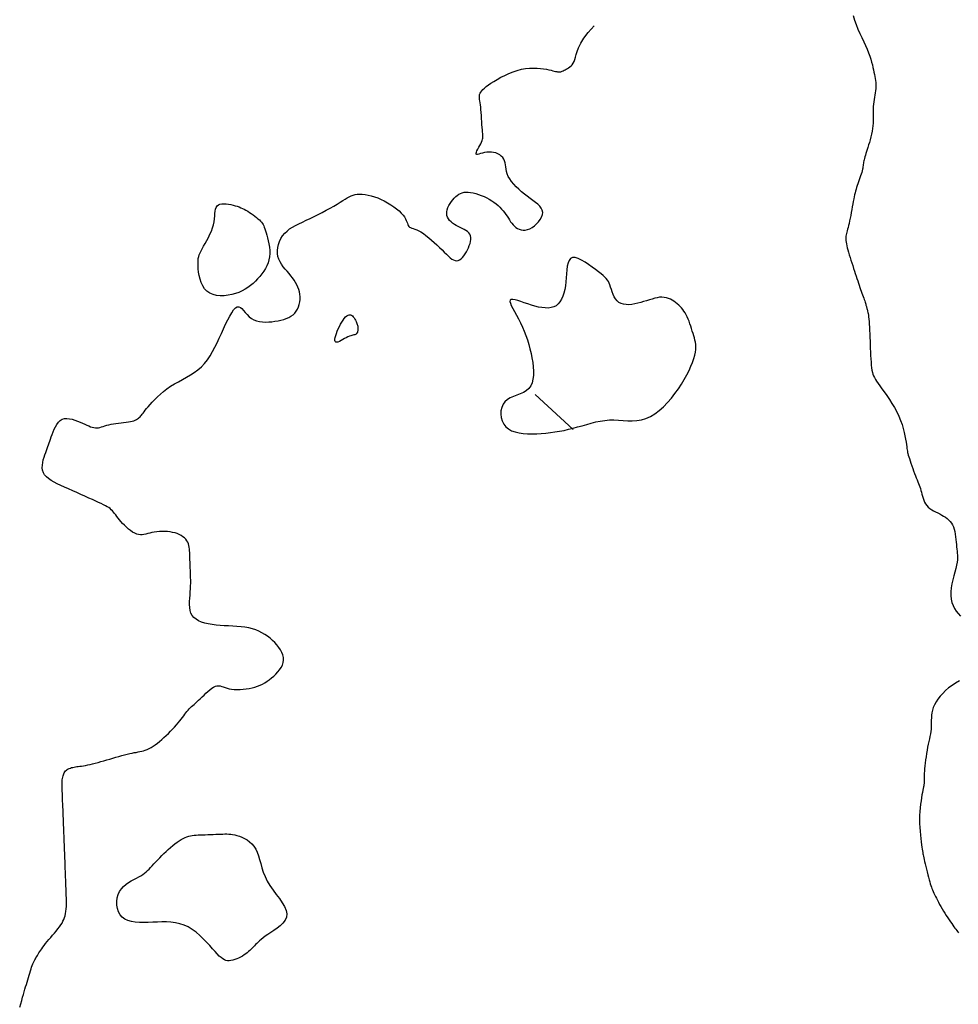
# Model space of a CAD drawing. Header units: millimetres. Extents: x 32690613 to 32693367, y 5343692 to 5344708.
# Tile 918 of 1009: x 32693200 to 32693226, y 5344485 to 5344512. Entities that reach past the tile are written whole.
import ezdxf

# ---------------------------------------------------------------- set-up
doc = ezdxf.new("R2010")
doc.units = ezdxf.units.MM
doc.header["$LTSCALE"] = 20
doc.layers.add('02-DGM_HL_491.50', color=72, linetype='Continuous')

msp = doc.modelspace()

# ---------------------------------------------------------------- linework, layer by layer
at = {"layer": '02-DGM_HL_491.50', "elevation": 491.5, "flags": 128}
for points in [[(32693222.76, 5344512.478), (32693222.799, 5344512.354), (32693222.845, 5344512.232), (32693222.895, 5344512.111), (32693222.948, 5344511.993), (32693223.001, 5344511.878), (32693223.053, 5344511.767), (32693223.102, 5344511.66), (32693223.146, 5344511.559), (32693223.184, 5344511.463), (32693223.217, 5344511.373), (32693223.244, 5344511.289), (32693223.267, 5344511.209), (32693223.287, 5344511.134), (32693223.304, 5344511.063), (32693223.318, 5344510.996), (32693223.332, 5344510.932), (32693223.344, 5344510.872), (32693223.356, 5344510.813), (32693223.366, 5344510.757), (32693223.374, 5344510.702), (32693223.38, 5344510.648), (32693223.384, 5344510.594), (32693223.385, 5344510.539), (32693223.383, 5344510.484), (32693223.377, 5344510.427), (32693223.368, 5344510.368), (32693223.358, 5344510.308), (32693223.347, 5344510.247), (32693223.336, 5344510.185), (32693223.326, 5344510.123), (32693223.317, 5344510.06), (32693223.311, 5344509.997), (32693223.308, 5344509.935), (32693223.307, 5344509.872), (32693223.309, 5344509.808), (32693223.31, 5344509.744), (32693223.312, 5344509.678), (32693223.312, 5344509.61), (32693223.309, 5344509.541), (32693223.304, 5344509.469), (32693223.294, 5344509.394), (32693223.281, 5344509.318), (32693223.265, 5344509.241), (32693223.247, 5344509.164), (32693223.227, 5344509.089), (32693223.206, 5344509.015), (32693223.186, 5344508.945), (32693223.165, 5344508.88), (32693223.146, 5344508.819), (32693223.128, 5344508.763), (32693223.112, 5344508.712), (32693223.097, 5344508.664), (32693223.083, 5344508.621), (32693223.072, 5344508.58), (32693223.062, 5344508.543), (32693223.054, 5344508.508), (32693223.048, 5344508.476), (32693223.043, 5344508.444), (32693223.039, 5344508.414), (32693223.035, 5344508.383), (32693223.031, 5344508.35), (32693223.025, 5344508.316), (32693223.018, 5344508.28), (32693223.009, 5344508.24), (32693222.997, 5344508.196), (32693222.982, 5344508.148), (32693222.965, 5344508.098), (32693222.948, 5344508.046), (32693222.929, 5344507.992), (32693222.91, 5344507.939), (32693222.892, 5344507.886), (32693222.874, 5344507.834), (32693222.858, 5344507.784), (32693222.844, 5344507.736), (32693222.83, 5344507.687), (32693222.817, 5344507.637), (32693222.804, 5344507.585), (32693222.791, 5344507.53), (32693222.779, 5344507.47), (32693222.766, 5344507.405), (32693222.753, 5344507.333), (32693222.739, 5344507.257), (32693222.725, 5344507.178), (32693222.711, 5344507.098), (32693222.696, 5344507.019), (32693222.682, 5344506.942), (32693222.667, 5344506.869), (32693222.652, 5344506.802), (32693222.637, 5344506.743), (32693222.623, 5344506.69), (32693222.61, 5344506.643), (32693222.597, 5344506.601), (32693222.586, 5344506.561), (32693222.577, 5344506.524), (32693222.569, 5344506.488), (32693222.564, 5344506.452), (32693222.562, 5344506.414), (32693222.562, 5344506.375), (32693222.565, 5344506.334), (32693222.57, 5344506.29), (32693222.578, 5344506.243), (32693222.589, 5344506.193), (32693222.602, 5344506.138), (32693222.618, 5344506.078), (32693222.636, 5344506.014), (32693222.656, 5344505.946), (32693222.678, 5344505.874), (32693222.701, 5344505.8), (32693222.725, 5344505.725), (32693222.75, 5344505.65), (32693222.774, 5344505.575), (32693222.798, 5344505.502), (32693222.821, 5344505.431), (32693222.844, 5344505.363), (32693222.866, 5344505.297), (32693222.887, 5344505.233), (32693222.907, 5344505.172), (32693222.927, 5344505.113), (32693222.946, 5344505.056), (32693222.966, 5344505.001), (32693222.984, 5344504.948), (32693223.002, 5344504.897), (32693223.02, 5344504.849), (32693223.036, 5344504.803), (32693223.052, 5344504.76), (32693223.066, 5344504.72), (32693223.078, 5344504.684), (32693223.089, 5344504.651), (32693223.099, 5344504.622), (32693223.106, 5344504.596), (32693223.113, 5344504.573), (32693223.119, 5344504.552), (32693223.124, 5344504.532), (32693223.129, 5344504.513), (32693223.133, 5344504.493), (32693223.139, 5344504.474), (32693223.144, 5344504.453), (32693223.151, 5344504.43), (32693223.157, 5344504.404), (32693223.164, 5344504.373), (32693223.171, 5344504.337), (32693223.178, 5344504.295), (32693223.185, 5344504.246), (32693223.191, 5344504.188), (32693223.197, 5344504.121), (32693223.202, 5344504.046), (32693223.207, 5344503.964), (32693223.211, 5344503.876), (32693223.216, 5344503.784), (32693223.22, 5344503.687), (32693223.224, 5344503.589), (32693223.228, 5344503.489), (32693223.232, 5344503.389), (32693223.236, 5344503.291), (32693223.24, 5344503.195), (32693223.246, 5344503.102), (32693223.252, 5344503.014), (32693223.259, 5344502.932), (32693223.267, 5344502.857), (32693223.277, 5344502.79), (32693223.289, 5344502.733), (32693223.303, 5344502.682), (32693223.321, 5344502.634), (32693223.344, 5344502.589), (32693223.371, 5344502.542), (32693223.405, 5344502.491), (32693223.445, 5344502.433), (32693223.494, 5344502.365), (32693223.551, 5344502.286), (32693223.614, 5344502.197), (32693223.682, 5344502.099), (32693223.752, 5344501.994), (32693223.823, 5344501.883), (32693223.89, 5344501.769), (32693223.954, 5344501.652), (32693224.01, 5344501.535), (32693224.058, 5344501.419), (32693224.099, 5344501.306), (32693224.132, 5344501.196), (32693224.158, 5344501.092), (32693224.179, 5344500.995), (32693224.196, 5344500.906), (32693224.209, 5344500.827), (32693224.218, 5344500.759), (32693224.226, 5344500.703), (32693224.233, 5344500.656), (32693224.238, 5344500.616), (32693224.244, 5344500.581), (32693224.251, 5344500.547), (32693224.259, 5344500.513), (32693224.269, 5344500.474), (32693224.283, 5344500.429), (32693224.299, 5344500.376), (32693224.319, 5344500.316), (32693224.341, 5344500.25), (32693224.364, 5344500.18), (32693224.389, 5344500.11), (32693224.415, 5344500.039), (32693224.44, 5344499.971), (32693224.464, 5344499.906), (32693224.488, 5344499.848), (32693224.51, 5344499.794), (32693224.53, 5344499.743), (32693224.55, 5344499.696), (32693224.568, 5344499.649), (32693224.585, 5344499.604), (32693224.601, 5344499.557), (32693224.615, 5344499.508), (32693224.629, 5344499.457), (32693224.642, 5344499.403), (32693224.656, 5344499.349), (32693224.672, 5344499.294), (32693224.691, 5344499.24), (32693224.714, 5344499.188), (32693224.741, 5344499.139), (32693224.775, 5344499.094), (32693224.814, 5344499.053), (32693224.859, 5344499.016), (32693224.909, 5344498.982), (32693224.962, 5344498.951), (32693225.017, 5344498.921), (32693225.073, 5344498.893), (32693225.129, 5344498.864), (32693225.183, 5344498.836), (32693225.235, 5344498.806), (32693225.284, 5344498.774), (32693225.33, 5344498.74), (32693225.372, 5344498.703), (32693225.411, 5344498.662), (32693225.446, 5344498.616), (32693225.476, 5344498.566), (32693225.502, 5344498.511), (32693225.522, 5344498.449), (32693225.539, 5344498.383), (32693225.552, 5344498.313), (32693225.562, 5344498.242), (32693225.57, 5344498.17), (32693225.577, 5344498.099), (32693225.583, 5344498.031), (32693225.59, 5344497.966), (32693225.596, 5344497.906), (32693225.603, 5344497.849), (32693225.609, 5344497.794), (32693225.612, 5344497.738), (32693225.613, 5344497.679), (32693225.61, 5344497.615), (32693225.601, 5344497.545), (32693225.587, 5344497.465), (32693225.566, 5344497.376), (32693225.541, 5344497.279), (32693225.514, 5344497.175), (32693225.487, 5344497.067), (32693225.463, 5344496.957), (32693225.444, 5344496.847), (32693225.432, 5344496.739), (32693225.43, 5344496.637), (32693225.44, 5344496.54), (32693225.461, 5344496.45), (32693225.492, 5344496.365), (32693225.532, 5344496.286), (32693225.579, 5344496.212), (32693225.633, 5344496.142), (32693225.692, 5344496.077)], [(32693199.99, 5344485.387), (32693200.018, 5344485.486), (32693200.045, 5344485.577), (32693200.069, 5344485.661), (32693200.092, 5344485.739), (32693200.113, 5344485.813), (32693200.134, 5344485.882), (32693200.153, 5344485.949), (32693200.172, 5344486.013), (32693200.19, 5344486.076), (32693200.208, 5344486.14), (32693200.227, 5344486.202), (32693200.245, 5344486.264), (32693200.263, 5344486.323), (32693200.281, 5344486.38), (32693200.299, 5344486.435), (32693200.316, 5344486.486), (32693200.333, 5344486.532), (32693200.35, 5344486.575), (32693200.367, 5344486.613), (32693200.384, 5344486.648), (32693200.401, 5344486.681), (32693200.418, 5344486.712), (32693200.435, 5344486.743), (32693200.454, 5344486.773), (32693200.473, 5344486.805), (32693200.493, 5344486.838), (32693200.515, 5344486.872), (32693200.538, 5344486.909), (32693200.564, 5344486.948), (32693200.592, 5344486.989), (32693200.624, 5344487.033), (32693200.66, 5344487.08), (32693200.699, 5344487.13), (32693200.743, 5344487.184), (32693200.79, 5344487.239), (32693200.84, 5344487.297), (32693200.89, 5344487.355), (32693200.94, 5344487.414), (32693200.988, 5344487.472), (32693201.034, 5344487.529), (32693201.076, 5344487.584), (32693201.113, 5344487.637), (32693201.146, 5344487.687), (32693201.173, 5344487.737), (32693201.197, 5344487.787), (32693201.216, 5344487.838), (32693201.232, 5344487.891), (32693201.245, 5344487.948), (32693201.254, 5344488.008), (32693201.261, 5344488.074), (32693201.265, 5344488.143), (32693201.267, 5344488.217), (32693201.267, 5344488.294), (32693201.266, 5344488.373), (32693201.264, 5344488.454), (32693201.261, 5344488.537), (32693201.258, 5344488.62), (32693201.255, 5344488.703), (32693201.252, 5344488.786), (32693201.249, 5344488.867), (32693201.245, 5344488.946), (32693201.242, 5344489.023), (32693201.24, 5344489.096), (32693201.237, 5344489.166), (32693201.234, 5344489.231), (32693201.232, 5344489.291), (32693201.23, 5344489.346), (32693201.228, 5344489.398), (32693201.226, 5344489.446), (32693201.224, 5344489.491), (32693201.222, 5344489.535), (32693201.221, 5344489.578), (32693201.219, 5344489.619), (32693201.217, 5344489.661), (32693201.216, 5344489.703), (32693201.214, 5344489.747), (32693201.212, 5344489.793), (32693201.21, 5344489.841), (32693201.208, 5344489.892), (32693201.206, 5344489.948), (32693201.204, 5344490.008), (32693201.201, 5344490.073), (32693201.199, 5344490.142), (32693201.196, 5344490.216), (32693201.193, 5344490.292), (32693201.19, 5344490.372), (32693201.187, 5344490.453), (32693201.183, 5344490.535), (32693201.18, 5344490.618), (32693201.177, 5344490.702), (32693201.174, 5344490.784), (32693201.17, 5344490.865), (32693201.167, 5344490.945), (32693201.164, 5344491.021), (32693201.161, 5344491.095), (32693201.159, 5344491.164), (32693201.156, 5344491.229), (32693201.154, 5344491.289), (32693201.152, 5344491.344), (32693201.15, 5344491.395), (32693201.15, 5344491.443), (32693201.15, 5344491.487), (32693201.15, 5344491.528), (32693201.152, 5344491.567), (32693201.155, 5344491.604), (32693201.16, 5344491.64), (32693201.166, 5344491.675), (32693201.174, 5344491.708), (32693201.183, 5344491.739), (32693201.195, 5344491.769), (32693201.209, 5344491.796), (32693201.225, 5344491.821), (32693201.243, 5344491.844), (32693201.265, 5344491.865), (32693201.289, 5344491.883), (32693201.315, 5344491.898), (32693201.343, 5344491.912), (32693201.374, 5344491.924), (32693201.406, 5344491.935), (32693201.44, 5344491.943), (32693201.476, 5344491.95), (32693201.513, 5344491.957), (32693201.551, 5344491.962), (32693201.592, 5344491.967), (32693201.636, 5344491.972), (32693201.683, 5344491.979), (32693201.734, 5344491.986), (32693201.789, 5344491.995), (32693201.849, 5344492.007), (32693201.913, 5344492.021), (32693201.982, 5344492.038), (32693202.055, 5344492.056), (32693202.131, 5344492.077), (32693202.209, 5344492.099), (32693202.29, 5344492.122), (32693202.371, 5344492.145), (32693202.454, 5344492.169), (32693202.536, 5344492.193), (32693202.618, 5344492.217), (32693202.698, 5344492.24), (32693202.777, 5344492.262), (32693202.853, 5344492.282), (32693202.926, 5344492.301), (32693202.995, 5344492.318), (32693203.059, 5344492.332), (32693203.119, 5344492.344), (32693203.174, 5344492.353), (32693203.226, 5344492.363), (32693203.276, 5344492.372), (32693203.325, 5344492.382), (32693203.373, 5344492.395), (32693203.422, 5344492.411), (32693203.472, 5344492.432), (32693203.525, 5344492.457), (32693203.579, 5344492.487), (32693203.635, 5344492.522), (32693203.693, 5344492.562), (32693203.752, 5344492.605), (32693203.811, 5344492.652), (32693203.872, 5344492.702), (32693203.932, 5344492.755), (32693203.992, 5344492.811), (32693204.052, 5344492.869), (32693204.11, 5344492.927), (32693204.167, 5344492.986), (32693204.221, 5344493.045), (32693204.273, 5344493.102), (32693204.321, 5344493.158), (32693204.365, 5344493.211), (32693204.404, 5344493.262), (32693204.44, 5344493.308), (32693204.473, 5344493.353), (32693204.503, 5344493.394), (32693204.533, 5344493.433), (32693204.561, 5344493.47), (32693204.589, 5344493.505), (32693204.619, 5344493.538), (32693204.65, 5344493.57), (32693204.682, 5344493.601), (32693204.717, 5344493.632), (32693204.753, 5344493.664), (32693204.792, 5344493.698), (32693204.834, 5344493.734), (32693204.878, 5344493.774), (32693204.925, 5344493.817), (32693204.974, 5344493.865), (32693205.026, 5344493.915), (32693205.079, 5344493.966), (32693205.133, 5344494.016), (32693205.186, 5344494.062), (32693205.238, 5344494.103), (32693205.289, 5344494.135), (32693205.337, 5344494.158), (32693205.381, 5344494.17), (32693205.424, 5344494.172), (32693205.466, 5344494.166), (32693205.509, 5344494.155), (32693205.554, 5344494.139), (32693205.602, 5344494.122), (32693205.655, 5344494.105), (32693205.715, 5344494.09), (32693205.781, 5344494.079), (32693205.854, 5344494.072), (32693205.932, 5344494.069), (32693206.013, 5344494.07), (32693206.095, 5344494.075), (32693206.178, 5344494.084), (32693206.26, 5344494.097), (32693206.339, 5344494.114), (32693206.415, 5344494.135), (32693206.487, 5344494.159), (32693206.556, 5344494.187), (32693206.622, 5344494.219), (32693206.686, 5344494.255), (32693206.748, 5344494.294), (32693206.81, 5344494.338), (32693206.871, 5344494.385), (32693206.931, 5344494.436), (32693206.989, 5344494.491), (32693207.044, 5344494.549), (32693207.093, 5344494.61), (32693207.136, 5344494.673), (32693207.169, 5344494.738), (32693207.192, 5344494.805), (32693207.202, 5344494.874), (32693207.199, 5344494.943), (32693207.183, 5344495.013), (32693207.155, 5344495.082), (32693207.118, 5344495.152), (32693207.072, 5344495.22), (32693207.019, 5344495.286), (32693206.96, 5344495.35), (32693206.897, 5344495.412), (32693206.831, 5344495.47), (32693206.761, 5344495.525), (32693206.687, 5344495.576), (32693206.61, 5344495.622), (32693206.528, 5344495.663), (32693206.44, 5344495.699), (32693206.348, 5344495.729), (32693206.25, 5344495.754), (32693206.146, 5344495.772), (32693206.038, 5344495.785), (32693205.926, 5344495.794), (32693205.812, 5344495.8), (32693205.696, 5344495.805), (32693205.581, 5344495.811), (32693205.466, 5344495.818), (32693205.355, 5344495.827), (32693205.247, 5344495.841), (32693205.144, 5344495.859), (32693205.048, 5344495.882), (32693204.959, 5344495.911), (32693204.878, 5344495.946), (32693204.808, 5344495.988), (32693204.749, 5344496.037), (32693204.702, 5344496.094), (32693204.669, 5344496.158), (32693204.647, 5344496.23), (32693204.635, 5344496.308), (32693204.631, 5344496.39), (32693204.633, 5344496.475), (32693204.638, 5344496.561), (32693204.645, 5344496.648), (32693204.652, 5344496.734), (32693204.657, 5344496.817), (32693204.66, 5344496.898), (32693204.662, 5344496.976), (32693204.662, 5344497.052), (32693204.661, 5344497.125), (32693204.659, 5344497.195), (32693204.657, 5344497.262), (32693204.654, 5344497.326), (32693204.652, 5344497.387), (32693204.65, 5344497.445), (32693204.647, 5344497.501), (32693204.645, 5344497.555), (32693204.643, 5344497.607), (32693204.641, 5344497.658), (32693204.639, 5344497.709), (32693204.637, 5344497.759), (32693204.635, 5344497.809), (32693204.632, 5344497.858), (32693204.628, 5344497.907), (32693204.621, 5344497.956), (32693204.611, 5344498.003), (32693204.598, 5344498.048), (32693204.58, 5344498.092), (32693204.556, 5344498.134), (32693204.526, 5344498.173), (32693204.491, 5344498.21), (32693204.45, 5344498.244), (32693204.403, 5344498.275), (32693204.351, 5344498.303), (32693204.295, 5344498.327), (32693204.234, 5344498.347), (32693204.169, 5344498.363), (32693204.1, 5344498.375), (32693204.028, 5344498.383), (32693203.954, 5344498.387), (32693203.88, 5344498.387), (32693203.807, 5344498.385), (32693203.735, 5344498.378), (32693203.666, 5344498.369), (32693203.602, 5344498.358), (32693203.542, 5344498.344), (32693203.487, 5344498.329), (32693203.435, 5344498.316), (32693203.385, 5344498.304), (32693203.336, 5344498.297), (32693203.288, 5344498.295), (32693203.238, 5344498.3), (32693203.187, 5344498.314), (32693203.133, 5344498.337), (32693203.076, 5344498.37), (32693203.019, 5344498.409), (32693202.962, 5344498.454), (32693202.906, 5344498.503), (32693202.853, 5344498.555), (32693202.802, 5344498.607), (32693202.756, 5344498.658), (32693202.715, 5344498.708), (32693202.678, 5344498.754), (32693202.645, 5344498.799), (32693202.614, 5344498.84), (32693202.584, 5344498.88), (32693202.555, 5344498.916), (32693202.525, 5344498.95), (32693202.493, 5344498.982), (32693202.46, 5344499.011), (32693202.422, 5344499.038), (32693202.38, 5344499.064), (32693202.333, 5344499.09), (32693202.279, 5344499.117), (32693202.217, 5344499.147), (32693202.147, 5344499.179), (32693202.067, 5344499.215), (32693201.977, 5344499.256), (32693201.879, 5344499.3), (32693201.774, 5344499.348), (32693201.664, 5344499.398), (32693201.552, 5344499.448), (32693201.439, 5344499.5), (32693201.327, 5344499.55), (32693201.218, 5344499.599), (32693201.115, 5344499.646), (32693201.018, 5344499.692), (32693200.929, 5344499.737), (32693200.848, 5344499.783), (32693200.778, 5344499.83), (32693200.718, 5344499.881), (32693200.67, 5344499.935), (32693200.636, 5344499.993), (32693200.615, 5344500.057), (32693200.607, 5344500.126), (32693200.609, 5344500.197), (32693200.619, 5344500.27), (32693200.635, 5344500.342), (32693200.656, 5344500.413), (32693200.678, 5344500.481), (32693200.7, 5344500.544), (32693200.721, 5344500.601), (32693200.74, 5344500.655), (32693200.757, 5344500.705), (32693200.775, 5344500.754), (32693200.793, 5344500.804), (32693200.811, 5344500.855), (32693200.83, 5344500.91), (32693200.852, 5344500.971), (32693200.876, 5344501.037), (32693200.902, 5344501.107), (32693200.933, 5344501.179), (32693200.967, 5344501.248), (32693201.006, 5344501.313), (32693201.049, 5344501.37), (32693201.099, 5344501.417), (32693201.154, 5344501.451), (32693201.216, 5344501.47), (32693201.282, 5344501.474), (32693201.353, 5344501.467), (32693201.425, 5344501.451), (32693201.498, 5344501.428), (32693201.57, 5344501.401), (32693201.64, 5344501.371), (32693201.706, 5344501.342), (32693201.767, 5344501.314), (32693201.824, 5344501.289), (32693201.876, 5344501.268), (32693201.925, 5344501.249), (32693201.972, 5344501.235), (32693202.016, 5344501.225), (32693202.058, 5344501.219), (32693202.1, 5344501.218), (32693202.142, 5344501.222), (32693202.184, 5344501.23), (32693202.227, 5344501.242), (32693202.273, 5344501.256), (32693202.32, 5344501.271), (32693202.371, 5344501.287), (32693202.426, 5344501.303), (32693202.486, 5344501.317), (32693202.55, 5344501.328), (32693202.618, 5344501.338), (32693202.689, 5344501.347), (32693202.759, 5344501.354), (32693202.829, 5344501.362), (32693202.896, 5344501.369), (32693202.959, 5344501.378), (32693203.017, 5344501.387), (32693203.067, 5344501.399), (32693203.111, 5344501.412), (32693203.148, 5344501.426), (32693203.181, 5344501.442), (32693203.21, 5344501.46), (32693203.235, 5344501.479), (32693203.258, 5344501.499), (32693203.278, 5344501.52), (32693203.298, 5344501.542), (32693203.318, 5344501.566), (32693203.339, 5344501.593), (32693203.362, 5344501.623), (32693203.389, 5344501.658), (32693203.42, 5344501.697), (32693203.457, 5344501.743), (32693203.501, 5344501.795), (32693203.553, 5344501.855), (32693203.612, 5344501.921), (32693203.679, 5344501.991), (32693203.753, 5344502.064), (32693203.834, 5344502.138), (32693203.921, 5344502.212), (32693204.014, 5344502.284), (32693204.113, 5344502.353), (32693204.217, 5344502.417), (32693204.325, 5344502.479), (32693204.435, 5344502.539), (32693204.545, 5344502.599), (32693204.653, 5344502.662), (32693204.759, 5344502.73), (32693204.86, 5344502.804), (32693204.954, 5344502.886), (32693205.04, 5344502.978), (32693205.12, 5344503.079), (32693205.193, 5344503.187), (32693205.261, 5344503.301), (32693205.325, 5344503.421), (32693205.386, 5344503.544), (32693205.444, 5344503.67), (32693205.502, 5344503.797), (32693205.56, 5344503.924), (32693205.617, 5344504.047), (32693205.673, 5344504.164), (32693205.729, 5344504.27), (32693205.783, 5344504.362), (32693205.835, 5344504.438), (32693205.885, 5344504.492), (32693205.933, 5344504.523), (32693205.978, 5344504.527), (32693206.021, 5344504.509), (32693206.064, 5344504.474), (32693206.108, 5344504.426), (32693206.155, 5344504.37), (32693206.205, 5344504.311), (32693206.259, 5344504.254), (32693206.32, 5344504.205), (32693206.388, 5344504.166), (32693206.462, 5344504.138), (32693206.541, 5344504.12), (32693206.623, 5344504.11), (32693206.708, 5344504.107), (32693206.794, 5344504.11), (32693206.88, 5344504.118), (32693206.965, 5344504.13), (32693207.048, 5344504.144), (32693207.128, 5344504.16), (32693207.203, 5344504.18), (32693207.275, 5344504.204), (32693207.342, 5344504.233), (32693207.403, 5344504.266), (32693207.459, 5344504.306), (32693207.507, 5344504.351), (32693207.548, 5344504.403), (32693207.583, 5344504.46), (32693207.61, 5344504.523), (32693207.63, 5344504.588), (32693207.644, 5344504.656), (32693207.651, 5344504.726), (32693207.651, 5344504.796), (32693207.645, 5344504.865), (32693207.633, 5344504.933), (32693207.616, 5344504.999), (32693207.592, 5344505.063), (32693207.563, 5344505.127), (32693207.529, 5344505.189), (32693207.491, 5344505.251), (32693207.448, 5344505.312), (32693207.4, 5344505.373), (32693207.35, 5344505.433), (32693207.297, 5344505.494), (32693207.244, 5344505.556), (32693207.193, 5344505.62), (32693207.146, 5344505.686), (32693207.104, 5344505.754), (32693207.07, 5344505.825), (32693207.046, 5344505.901), (32693207.033, 5344505.98), (32693207.031, 5344506.062), (32693207.04, 5344506.146), (32693207.059, 5344506.23), (32693207.088, 5344506.312), (32693207.127, 5344506.391), (32693207.174, 5344506.465), (32693207.23, 5344506.533), (32693207.294, 5344506.595), (32693207.366, 5344506.65), (32693207.444, 5344506.701), (32693207.529, 5344506.748), (32693207.62, 5344506.794), (32693207.716, 5344506.84), (32693207.818, 5344506.887), (32693207.923, 5344506.936), (32693208.032, 5344506.989), (32693208.143, 5344507.045), (32693208.254, 5344507.102), (32693208.363, 5344507.161), (32693208.469, 5344507.219), (32693208.569, 5344507.275), (32693208.662, 5344507.329), (32693208.746, 5344507.379), (32693208.819, 5344507.424), (32693208.884, 5344507.465), (32693208.942, 5344507.5), (32693208.996, 5344507.53), (32693209.048, 5344507.555), (32693209.1, 5344507.574), (32693209.155, 5344507.589), (32693209.214, 5344507.597), (32693209.279, 5344507.6), (32693209.351, 5344507.598), (32693209.428, 5344507.59), (32693209.51, 5344507.575), (32693209.594, 5344507.556), (32693209.682, 5344507.53), (32693209.772, 5344507.498), (32693209.863, 5344507.46), (32693209.953, 5344507.416), (32693210.043, 5344507.367), (32693210.13, 5344507.314), (32693210.212, 5344507.258), (32693210.288, 5344507.201), (32693210.357, 5344507.143), (32693210.417, 5344507.086), (32693210.467, 5344507.031), (32693210.505, 5344506.978), (32693210.534, 5344506.929), (32693210.554, 5344506.884), (32693210.57, 5344506.842), (32693210.582, 5344506.805), (32693210.593, 5344506.772), (32693210.606, 5344506.744), (32693210.622, 5344506.722), (32693210.644, 5344506.704), (32693210.671, 5344506.69), (32693210.704, 5344506.677), (32693210.742, 5344506.664), (32693210.787, 5344506.648), (32693210.837, 5344506.628), (32693210.892, 5344506.602), (32693210.954, 5344506.568), (32693211.02, 5344506.524), (32693211.091, 5344506.471), (32693211.165, 5344506.412), (32693211.24, 5344506.348), (32693211.316, 5344506.281), (32693211.39, 5344506.213), (32693211.461, 5344506.145), (32693211.529, 5344506.079), (32693211.591, 5344506.017), (32693211.649, 5344505.96), (32693211.703, 5344505.909), (32693211.753, 5344505.865), (32693211.8, 5344505.83), (32693211.844, 5344505.803), (32693211.888, 5344505.788), (32693211.93, 5344505.783), (32693211.971, 5344505.791), (32693212.011, 5344505.809), (32693212.051, 5344505.838), (32693212.089, 5344505.875), (32693212.126, 5344505.919), (32693212.161, 5344505.968), (32693212.194, 5344506.022), (32693212.224, 5344506.078), (32693212.251, 5344506.136), (32693212.275, 5344506.195), (32693212.295, 5344506.253), (32693212.309, 5344506.31), (32693212.316, 5344506.365), (32693212.316, 5344506.417), (32693212.308, 5344506.465), (32693212.29, 5344506.509), (32693212.263, 5344506.547), (32693212.227, 5344506.581), (32693212.184, 5344506.611), (32693212.136, 5344506.638), (32693212.084, 5344506.664), (32693212.029, 5344506.69), (32693211.974, 5344506.717), (32693211.92, 5344506.745), (32693211.868, 5344506.775), (32693211.82, 5344506.808), (32693211.776, 5344506.844), (32693211.737, 5344506.883), (32693211.705, 5344506.925), (32693211.68, 5344506.97), (32693211.664, 5344507.017), (32693211.657, 5344507.068), (32693211.66, 5344507.121), (32693211.672, 5344507.177), (32693211.692, 5344507.233), (32693211.718, 5344507.289), (32693211.749, 5344507.344), (32693211.785, 5344507.397), (32693211.823, 5344507.447), (32693211.863, 5344507.493), (32693211.903, 5344507.534), (32693211.944, 5344507.569), (32693211.987, 5344507.598), (32693212.031, 5344507.622), (32693212.079, 5344507.641), (32693212.13, 5344507.653), (32693212.185, 5344507.658), (32693212.245, 5344507.658), (32693212.311, 5344507.651), (32693212.38, 5344507.638), (32693212.453, 5344507.619), (32693212.527, 5344507.596), (32693212.602, 5344507.568), (32693212.677, 5344507.536), (32693212.75, 5344507.501), (32693212.82, 5344507.464), (32693212.886, 5344507.423), (32693212.949, 5344507.381), (32693213.007, 5344507.337), (32693213.061, 5344507.292), (32693213.112, 5344507.245), (32693213.159, 5344507.196), (32693213.202, 5344507.147), (32693213.241, 5344507.097), (32693213.277, 5344507.047), (32693213.311, 5344506.996), (32693213.342, 5344506.946), (32693213.373, 5344506.897), (32693213.405, 5344506.85), (32693213.437, 5344506.806), (32693213.471, 5344506.764), (32693213.508, 5344506.726), (32693213.549, 5344506.693), (32693213.594, 5344506.664), (32693213.641, 5344506.642), (32693213.693, 5344506.626), (32693213.747, 5344506.619), (32693213.804, 5344506.621), (32693213.863, 5344506.634), (32693213.926, 5344506.657), (32693213.989, 5344506.692), (32693214.053, 5344506.737), (32693214.113, 5344506.79), (32693214.168, 5344506.849), (32693214.215, 5344506.912), (32693214.251, 5344506.977), (32693214.273, 5344507.042), (32693214.28, 5344507.105), (32693214.268, 5344507.164), (32693214.241, 5344507.22), (32693214.199, 5344507.273), (32693214.146, 5344507.325), (32693214.082, 5344507.378), (32693214.012, 5344507.431), (32693213.936, 5344507.485), (32693213.858, 5344507.543), (32693213.779, 5344507.604), (32693213.701, 5344507.669), (32693213.626, 5344507.736), (32693213.554, 5344507.805), (32693213.489, 5344507.875), (32693213.43, 5344507.946), (32693213.38, 5344508.016), (32693213.341, 5344508.086), (32693213.312, 5344508.154), (32693213.293, 5344508.22), (32693213.28, 5344508.285), (32693213.271, 5344508.346), (32693213.262, 5344508.405), (32693213.253, 5344508.461), (32693213.239, 5344508.512), (32693213.218, 5344508.56), (32693213.188, 5344508.604), (32693213.15, 5344508.643), (32693213.105, 5344508.677), (32693213.053, 5344508.705), (32693212.997, 5344508.727), (32693212.938, 5344508.743), (32693212.877, 5344508.752), (32693212.814, 5344508.753), (32693212.752, 5344508.747), (32693212.692, 5344508.736), (32693212.636, 5344508.722), (32693212.584, 5344508.708), (32693212.539, 5344508.696), (32693212.503, 5344508.688), (32693212.477, 5344508.688), (32693212.462, 5344508.698), (32693212.46, 5344508.719), (32693212.468, 5344508.75), (32693212.485, 5344508.789), (32693212.508, 5344508.833), (32693212.534, 5344508.881), (32693212.561, 5344508.93), (32693212.587, 5344508.978), (32693212.609, 5344509.023), (32693212.625, 5344509.063), (32693212.636, 5344509.1), (32693212.642, 5344509.135), (32693212.644, 5344509.17), (32693212.643, 5344509.209), (32693212.64, 5344509.251), (32693212.636, 5344509.3), (32693212.631, 5344509.358), (32693212.626, 5344509.425), (32693212.621, 5344509.5), (32693212.616, 5344509.581), (32693212.611, 5344509.664), (32693212.606, 5344509.749), (32693212.6, 5344509.831), (32693212.593, 5344509.91), (32693212.586, 5344509.981), (32693212.577, 5344510.044), (32693212.569, 5344510.099), (32693212.561, 5344510.148), (32693212.555, 5344510.19), (32693212.551, 5344510.228), (32693212.549, 5344510.263), (32693212.551, 5344510.296), (32693212.558, 5344510.328), (32693212.57, 5344510.36), (32693212.588, 5344510.392), (32693212.613, 5344510.426), (32693212.645, 5344510.461), (32693212.686, 5344510.499), (32693212.736, 5344510.54), (32693212.795, 5344510.584), (32693212.866, 5344510.632), (32693212.948, 5344510.683), (32693213.039, 5344510.738), (32693213.139, 5344510.793), (32693213.245, 5344510.846), (32693213.356, 5344510.897), (32693213.47, 5344510.943), (32693213.585, 5344510.981), (32693213.699, 5344511.012), (32693213.811, 5344511.032), (32693213.921, 5344511.043), (32693214.026, 5344511.047), (32693214.125, 5344511.044), (32693214.218, 5344511.036), (32693214.304, 5344511.026), (32693214.382, 5344511.013), (32693214.45, 5344510.999), (32693214.508, 5344510.987), (32693214.557, 5344510.975), (32693214.598, 5344510.965), (32693214.632, 5344510.956), (32693214.662, 5344510.949), (32693214.687, 5344510.944), (32693214.709, 5344510.941), (32693214.73, 5344510.941), (32693214.751, 5344510.943), (32693214.772, 5344510.947), (32693214.794, 5344510.954), (32693214.816, 5344510.963), (32693214.84, 5344510.974), (32693214.865, 5344510.987), (32693214.893, 5344511.002), (32693214.922, 5344511.018), (32693214.954, 5344511.035), (32693214.987, 5344511.055), (32693215.021, 5344511.079), (32693215.054, 5344511.106), (32693215.086, 5344511.139), (32693215.115, 5344511.178), (32693215.141, 5344511.224), (32693215.162, 5344511.277), (32693215.179, 5344511.34), (32693215.197, 5344511.414), (32693215.222, 5344511.501), (32693215.26, 5344511.603), (32693215.319, 5344511.722), (32693215.405, 5344511.86), (32693215.524, 5344512.019), (32693215.682, 5344512.201)], [(32693215.112, 5344501.17), (32693214.074, 5344502.131)], [(32693225.666, 5344494.306), (32693225.563, 5344494.245), (32693225.464, 5344494.18), (32693225.372, 5344494.112), (32693225.287, 5344494.039), (32693225.21, 5344493.964), (32693225.141, 5344493.886), (32693225.08, 5344493.808), (32693225.028, 5344493.729), (32693224.985, 5344493.652), (32693224.952, 5344493.577), (32693224.928, 5344493.504), (32693224.913, 5344493.434), (32693224.904, 5344493.366), (32693224.9, 5344493.3), (32693224.898, 5344493.235), (32693224.899, 5344493.172), (32693224.899, 5344493.109), (32693224.897, 5344493.046), (32693224.892, 5344492.983), (32693224.883, 5344492.92), (32693224.872, 5344492.855), (32693224.859, 5344492.788), (32693224.845, 5344492.719), (32693224.829, 5344492.647), (32693224.813, 5344492.572), (32693224.797, 5344492.492), (32693224.782, 5344492.408), (32693224.768, 5344492.321), (32693224.754, 5344492.233), (32693224.742, 5344492.146), (32693224.732, 5344492.061), (32693224.723, 5344491.98), (32693224.715, 5344491.905), (32693224.71, 5344491.838), (32693224.706, 5344491.78), (32693224.704, 5344491.73), (32693224.704, 5344491.687), (32693224.704, 5344491.651), (32693224.704, 5344491.619), (32693224.705, 5344491.592), (32693224.705, 5344491.567), (32693224.705, 5344491.543), (32693224.703, 5344491.52), (32693224.7, 5344491.496), (32693224.695, 5344491.47), (32693224.69, 5344491.44), (32693224.683, 5344491.406), (32693224.675, 5344491.365), (32693224.665, 5344491.316), (32693224.655, 5344491.258), (32693224.643, 5344491.19), (32693224.63, 5344491.112), (32693224.617, 5344491.027), (32693224.605, 5344490.934), (32693224.595, 5344490.836), (32693224.586, 5344490.734), (32693224.58, 5344490.628), (32693224.578, 5344490.519), (32693224.579, 5344490.41), (32693224.584, 5344490.302), (32693224.592, 5344490.195), (32693224.601, 5344490.093), (32693224.611, 5344489.997), (32693224.622, 5344489.909), (32693224.633, 5344489.829), (32693224.642, 5344489.761), (32693224.65, 5344489.705), (32693224.657, 5344489.658), (32693224.663, 5344489.619), (32693224.668, 5344489.583), (32693224.675, 5344489.549), (32693224.682, 5344489.514), (32693224.691, 5344489.474), (32693224.701, 5344489.426), (32693224.715, 5344489.369), (32693224.73, 5344489.304), (32693224.747, 5344489.234), (32693224.765, 5344489.16), (32693224.784, 5344489.085), (32693224.802, 5344489.01), (32693224.821, 5344488.94), (32693224.838, 5344488.874), (32693224.855, 5344488.816), (32693224.87, 5344488.764), (32693224.885, 5344488.717), (32693224.9, 5344488.674), (32693224.915, 5344488.633), (32693224.931, 5344488.593), (32693224.949, 5344488.553), (32693224.967, 5344488.51), (32693224.988, 5344488.465), (32693225.011, 5344488.417), (32693225.036, 5344488.366), (32693225.063, 5344488.312), (32693225.092, 5344488.257), (32693225.123, 5344488.199), (32693225.156, 5344488.14), (32693225.191, 5344488.08), (32693225.228, 5344488.018), (32693225.267, 5344487.956), (32693225.306, 5344487.895), (32693225.346, 5344487.835), (32693225.384, 5344487.778), (32693225.421, 5344487.723), (32693225.456, 5344487.673), (32693225.488, 5344487.627), (32693225.517, 5344487.587), (32693225.544, 5344487.551), (32693225.568, 5344487.518), (32693225.592, 5344487.487), (32693225.616, 5344487.457), (32693225.641, 5344487.425)]]:
    msp.add_lwpolyline(points, dxfattribs=at)
for points in [[(32693206.22, 5344507.133), (32693206.268, 5344507.103), (32693206.317, 5344507.07), (32693206.366, 5344507.036), (32693206.414, 5344507.001), (32693206.459, 5344506.966), (32693206.501, 5344506.931), (32693206.539, 5344506.897), (32693206.572, 5344506.864), (32693206.6, 5344506.832), (32693206.623, 5344506.801), (32693206.642, 5344506.769), (32693206.659, 5344506.735), (32693206.674, 5344506.697), (32693206.689, 5344506.654), (32693206.704, 5344506.604), (32693206.721, 5344506.547), (32693206.74, 5344506.481), (32693206.76, 5344506.407), (32693206.78, 5344506.327), (32693206.798, 5344506.242), (32693206.812, 5344506.154), (32693206.821, 5344506.065), (32693206.823, 5344505.976), (32693206.817, 5344505.888), (32693206.801, 5344505.804), (32693206.776, 5344505.722), (32693206.744, 5344505.643), (32693206.704, 5344505.568), (32693206.658, 5344505.494), (32693206.606, 5344505.424), (32693206.551, 5344505.355), (32693206.492, 5344505.289), (32693206.431, 5344505.226), (32693206.367, 5344505.165), (32693206.299, 5344505.107), (32693206.228, 5344505.053), (32693206.151, 5344505.003), (32693206.07, 5344504.958), (32693205.982, 5344504.918), (32693205.889, 5344504.885), (32693205.788, 5344504.857), (32693205.684, 5344504.838), (32693205.578, 5344504.827), (32693205.472, 5344504.827), (32693205.369, 5344504.837), (32693205.273, 5344504.861), (32693205.184, 5344504.898), (32693205.107, 5344504.949), (32693205.042, 5344505.017), (32693204.99, 5344505.097), (32693204.948, 5344505.186), (32693204.917, 5344505.281), (32693204.894, 5344505.378), (32693204.878, 5344505.474), (32693204.868, 5344505.565), (32693204.863, 5344505.649), (32693204.862, 5344505.721), (32693204.864, 5344505.785), (32693204.871, 5344505.842), (32693204.882, 5344505.894), (32693204.898, 5344505.945), (32693204.92, 5344505.997), (32693204.946, 5344506.052), (32693204.978, 5344506.112), (32693205.016, 5344506.18), (32693205.057, 5344506.254), (32693205.101, 5344506.334), (32693205.145, 5344506.418), (32693205.188, 5344506.504), (32693205.227, 5344506.592), (32693205.26, 5344506.68), (32693205.286, 5344506.766), (32693205.304, 5344506.85), (32693205.314, 5344506.93), (32693205.321, 5344507.005), (32693205.326, 5344507.075), (32693205.332, 5344507.138), (32693205.342, 5344507.194), (32693205.358, 5344507.241), (32693205.383, 5344507.279), (32693205.418, 5344507.306), (32693205.463, 5344507.324), (32693205.515, 5344507.334), (32693205.573, 5344507.337), (32693205.635, 5344507.334), (32693205.698, 5344507.326), (32693205.761, 5344507.315), (32693205.821, 5344507.301), (32693205.878, 5344507.286), (32693205.932, 5344507.27), (32693205.983, 5344507.252), (32693206.031, 5344507.232), (32693206.079, 5344507.211), (32693206.125, 5344507.187), (32693206.172, 5344507.162)], [(32693215.806, 5344505.479), (32693215.724, 5344505.542), (32693215.633, 5344505.611), (32693215.536, 5344505.681), (32693215.437, 5344505.746), (32693215.34, 5344505.802), (32693215.248, 5344505.844), (32693215.165, 5344505.867), (32693215.095, 5344505.868), (32693215.041, 5344505.842), (32693215.001, 5344505.791), (32693214.973, 5344505.721), (32693214.953, 5344505.635), (32693214.94, 5344505.536), (32693214.931, 5344505.429), (32693214.922, 5344505.319), (32693214.913, 5344505.207), (32693214.899, 5344505.1), (32693214.881, 5344504.997), (32693214.858, 5344504.9), (32693214.829, 5344504.811), (32693214.794, 5344504.731), (32693214.752, 5344504.661), (32693214.703, 5344504.601), (32693214.646, 5344504.555), (32693214.581, 5344504.522), (32693214.509, 5344504.501), (32693214.43, 5344504.491), (32693214.345, 5344504.492), (32693214.256, 5344504.501), (32693214.163, 5344504.518), (32693214.068, 5344504.542), (32693213.97, 5344504.57), (32693213.872, 5344504.602), (32693213.776, 5344504.635), (32693213.684, 5344504.667), (32693213.6, 5344504.694), (32693213.526, 5344504.715), (32693213.464, 5344504.725), (32693213.419, 5344504.723), (32693213.392, 5344504.706), (32693213.385, 5344504.672), (32693213.396, 5344504.621), (32693213.423, 5344504.557), (32693213.461, 5344504.479), (32693213.509, 5344504.392), (32693213.562, 5344504.295), (32693213.618, 5344504.192), (32693213.673, 5344504.083), (32693213.726, 5344503.971), (32693213.775, 5344503.856), (32693213.82, 5344503.739), (32693213.862, 5344503.619), (32693213.899, 5344503.498), (32693213.933, 5344503.376), (32693213.962, 5344503.252), (32693213.987, 5344503.128), (32693214.007, 5344503.004), (32693214.022, 5344502.882), (32693214.029, 5344502.763), (32693214.027, 5344502.65), (32693214.014, 5344502.544), (32693213.99, 5344502.448), (32693213.953, 5344502.363), (32693213.901, 5344502.291), (32693213.833, 5344502.233), (32693213.754, 5344502.186), (32693213.666, 5344502.147), (32693213.574, 5344502.111), (32693213.482, 5344502.076), (32693213.395, 5344502.036), (32693213.315, 5344501.99), (32693213.248, 5344501.932), (32693213.196, 5344501.86), (32693213.16, 5344501.777), (32693213.14, 5344501.686), (32693213.136, 5344501.591), (32693213.147, 5344501.496), (32693213.174, 5344501.405), (32693213.217, 5344501.321), (32693213.274, 5344501.247), (32693213.347, 5344501.187), (32693213.432, 5344501.14), (32693213.529, 5344501.105), (32693213.635, 5344501.08), (32693213.749, 5344501.065), (32693213.868, 5344501.056), (32693213.991, 5344501.054), (32693214.116, 5344501.057), (32693214.241, 5344501.064), (32693214.365, 5344501.074), (32693214.49, 5344501.088), (32693214.614, 5344501.105), (32693214.739, 5344501.125), (32693214.863, 5344501.149), (32693214.987, 5344501.177), (32693215.111, 5344501.207), (32693215.234, 5344501.242), (32693215.358, 5344501.277), (32693215.482, 5344501.313), (32693215.606, 5344501.347), (32693215.729, 5344501.378), (32693215.854, 5344501.403), (32693215.978, 5344501.422), (32693216.103, 5344501.432), (32693216.228, 5344501.432), (32693216.353, 5344501.426), (32693216.478, 5344501.417), (32693216.604, 5344501.409), (32693216.729, 5344501.407), (32693216.854, 5344501.414), (32693216.978, 5344501.434), (32693217.102, 5344501.471), (32693217.225, 5344501.527), (32693217.346, 5344501.602), (32693217.464, 5344501.692), (32693217.579, 5344501.795), (32693217.69, 5344501.908), (32693217.795, 5344502.029), (32693217.895, 5344502.155), (32693217.987, 5344502.284), (32693218.072, 5344502.412), (32693218.149, 5344502.539), (32693218.218, 5344502.663), (32693218.279, 5344502.783), (32693218.331, 5344502.898), (32693218.374, 5344503.007), (32693218.409, 5344503.109), (32693218.435, 5344503.202), (32693218.453, 5344503.286), (32693218.462, 5344503.361), (32693218.464, 5344503.43), (32693218.46, 5344503.495), (32693218.452, 5344503.556), (32693218.439, 5344503.615), (32693218.424, 5344503.674), (32693218.406, 5344503.734), (32693218.388, 5344503.798), (32693218.368, 5344503.863), (32693218.348, 5344503.93), (32693218.326, 5344503.997), (32693218.303, 5344504.063), (32693218.279, 5344504.128), (32693218.254, 5344504.191), (32693218.228, 5344504.25), (32693218.2, 5344504.305), (32693218.17, 5344504.357), (32693218.139, 5344504.405), (32693218.106, 5344504.45), (32693218.071, 5344504.492), (32693218.035, 5344504.532), (32693217.996, 5344504.57), (32693217.955, 5344504.606), (32693217.912, 5344504.641), (32693217.866, 5344504.675), (32693217.818, 5344504.705), (32693217.768, 5344504.732), (32693217.715, 5344504.754), (32693217.659, 5344504.771), (32693217.601, 5344504.782), (32693217.539, 5344504.786), (32693217.475, 5344504.783), (32693217.409, 5344504.772), (32693217.34, 5344504.757), (32693217.268, 5344504.737), (32693217.194, 5344504.715), (32693217.118, 5344504.691), (32693217.039, 5344504.666), (32693216.959, 5344504.643), (32693216.877, 5344504.621), (32693216.794, 5344504.603), (32693216.713, 5344504.59), (32693216.633, 5344504.582), (32693216.557, 5344504.583), (32693216.485, 5344504.592), (32693216.42, 5344504.611), (32693216.362, 5344504.642), (32693216.313, 5344504.685), (32693216.271, 5344504.738), (32693216.236, 5344504.799), (32693216.206, 5344504.864), (32693216.181, 5344504.932), (32693216.158, 5344504.999), (32693216.137, 5344505.063), (32693216.117, 5344505.121), (32693216.097, 5344505.172), (32693216.074, 5344505.216), (32693216.048, 5344505.256), (32693216.017, 5344505.295), (32693215.978, 5344505.334), (32693215.931, 5344505.376), (32693215.874, 5344505.424)], [(32693209.181, 5344503.78), (32693209.164, 5344503.77), (32693209.145, 5344503.763), (32693209.123, 5344503.757), (32693209.097, 5344503.751), (32693209.068, 5344503.744), (32693209.036, 5344503.735), (32693208.999, 5344503.722), (32693208.958, 5344503.704), (32693208.914, 5344503.681), (32693208.866, 5344503.655), (32693208.818, 5344503.627), (32693208.77, 5344503.601), (32693208.725, 5344503.579), (32693208.685, 5344503.562), (32693208.651, 5344503.555), (32693208.625, 5344503.558), (32693208.609, 5344503.574), (32693208.601, 5344503.602), (32693208.602, 5344503.64), (32693208.61, 5344503.686), (32693208.624, 5344503.739), (32693208.643, 5344503.797), (32693208.667, 5344503.859), (32693208.694, 5344503.922), (32693208.724, 5344503.985), (32693208.756, 5344504.047), (32693208.79, 5344504.106), (32693208.825, 5344504.161), (32693208.86, 5344504.209), (32693208.895, 5344504.249), (32693208.929, 5344504.28), (32693208.963, 5344504.299), (32693208.995, 5344504.307), (32693209.025, 5344504.304), (32693209.054, 5344504.292), (32693209.08, 5344504.273), (32693209.105, 5344504.248), (32693209.128, 5344504.219), (32693209.148, 5344504.188), (32693209.166, 5344504.157), (32693209.182, 5344504.127), (32693209.195, 5344504.099), (32693209.206, 5344504.071), (32693209.215, 5344504.045), (32693209.222, 5344504.019), (32693209.227, 5344503.993), (32693209.231, 5344503.968), (32693209.233, 5344503.943), (32693209.233, 5344503.918), (32693209.231, 5344503.894), (32693209.228, 5344503.87), (32693209.223, 5344503.847), (32693209.216, 5344503.827), (32693209.206, 5344503.808), (32693209.195, 5344503.792)], [(32693205.328, 5344486.911), (32693205.259, 5344486.989), (32693205.181, 5344487.076), (32693205.097, 5344487.168), (32693205.007, 5344487.261), (32693204.91, 5344487.353), (32693204.809, 5344487.44), (32693204.703, 5344487.517), (32693204.593, 5344487.583), (32693204.48, 5344487.633), (32693204.363, 5344487.67), (32693204.245, 5344487.695), (32693204.124, 5344487.71), (32693204.002, 5344487.718), (32693203.878, 5344487.719), (32693203.754, 5344487.716), (32693203.629, 5344487.712), (32693203.504, 5344487.707), (32693203.381, 5344487.705), (32693203.262, 5344487.706), (32693203.149, 5344487.714), (32693203.043, 5344487.73), (32693202.947, 5344487.756), (32693202.862, 5344487.794), (32693202.79, 5344487.846), (32693202.732, 5344487.913), (32693202.689, 5344487.994), (32693202.661, 5344488.083), (32693202.646, 5344488.179), (32693202.645, 5344488.277), (32693202.657, 5344488.374), (32693202.683, 5344488.467), (32693202.72, 5344488.552), (32693202.77, 5344488.627), (32693202.829, 5344488.691), (32693202.895, 5344488.747), (32693202.966, 5344488.796), (32693203.039, 5344488.839), (32693203.112, 5344488.878), (32693203.182, 5344488.914), (32693203.247, 5344488.948), (32693203.304, 5344488.982), (32693203.356, 5344489.015), (32693203.402, 5344489.05), (32693203.445, 5344489.086), (32693203.486, 5344489.124), (32693203.526, 5344489.164), (32693203.567, 5344489.207), (32693203.61, 5344489.254), (32693203.657, 5344489.305), (32693203.707, 5344489.358), (32693203.76, 5344489.415), (32693203.815, 5344489.472), (32693203.873, 5344489.531), (32693203.931, 5344489.589), (32693203.991, 5344489.646), (32693204.051, 5344489.702), (32693204.112, 5344489.755), (32693204.172, 5344489.805), (32693204.232, 5344489.852), (32693204.291, 5344489.896), (32693204.348, 5344489.935), (32693204.404, 5344489.97), (32693204.459, 5344490), (32693204.511, 5344490.026), (32693204.561, 5344490.046), (32693204.61, 5344490.062), (32693204.658, 5344490.074), (32693204.707, 5344490.082), (32693204.757, 5344490.088), (32693204.81, 5344490.092), (32693204.865, 5344490.095), (32693204.925, 5344490.098), (32693204.99, 5344490.1), (32693205.059, 5344490.103), (32693205.13, 5344490.106), (32693205.203, 5344490.108), (32693205.276, 5344490.111), (32693205.347, 5344490.114), (32693205.416, 5344490.117), (32693205.481, 5344490.119), (32693205.541, 5344490.122), (32693205.597, 5344490.123), (32693205.651, 5344490.123), (32693205.703, 5344490.121), (32693205.755, 5344490.117), (32693205.809, 5344490.109), (32693205.866, 5344490.097), (32693205.927, 5344490.081), (32693205.993, 5344490.06), (32693206.062, 5344490.033), (32693206.132, 5344490), (32693206.203, 5344489.96), (32693206.271, 5344489.912), (32693206.334, 5344489.855), (32693206.392, 5344489.788), (32693206.442, 5344489.712), (32693206.482, 5344489.625), (32693206.516, 5344489.529), (32693206.546, 5344489.425), (32693206.575, 5344489.314), (32693206.608, 5344489.198), (32693206.646, 5344489.079), (32693206.694, 5344488.957), (32693206.754, 5344488.835), (32693206.828, 5344488.713), (32693206.912, 5344488.592), (32693207, 5344488.473), (32693207.085, 5344488.358), (32693207.163, 5344488.246), (32693207.227, 5344488.138), (32693207.271, 5344488.035), (32693207.289, 5344487.938), (32693207.278, 5344487.848), (32693207.241, 5344487.764), (32693207.183, 5344487.686), (32693207.109, 5344487.613), (32693207.026, 5344487.546), (32693206.938, 5344487.485), (32693206.85, 5344487.428), (32693206.769, 5344487.376), (32693206.699, 5344487.328), (32693206.638, 5344487.284), (32693206.586, 5344487.243), (32693206.541, 5344487.205), (32693206.502, 5344487.17), (32693206.468, 5344487.135), (32693206.436, 5344487.102), (32693206.406, 5344487.07), (32693206.376, 5344487.037), (32693206.345, 5344487.005), (32693206.314, 5344486.973), (32693206.281, 5344486.941), (32693206.246, 5344486.909), (32693206.208, 5344486.878), (32693206.168, 5344486.847), (32693206.124, 5344486.817), (32693206.076, 5344486.787), (32693206.026, 5344486.759), (32693205.973, 5344486.733), (32693205.92, 5344486.71), (32693205.866, 5344486.69), (32693205.813, 5344486.675), (32693205.762, 5344486.664), (32693205.713, 5344486.659), (32693205.668, 5344486.661), (32693205.625, 5344486.669), (32693205.582, 5344486.686), (32693205.539, 5344486.711), (32693205.494, 5344486.745), (32693205.444, 5344486.789), (32693205.389, 5344486.844)]]:
    msp.add_lwpolyline(points, close=True, dxfattribs=at)

doc.saveas('drawing.dxf')
